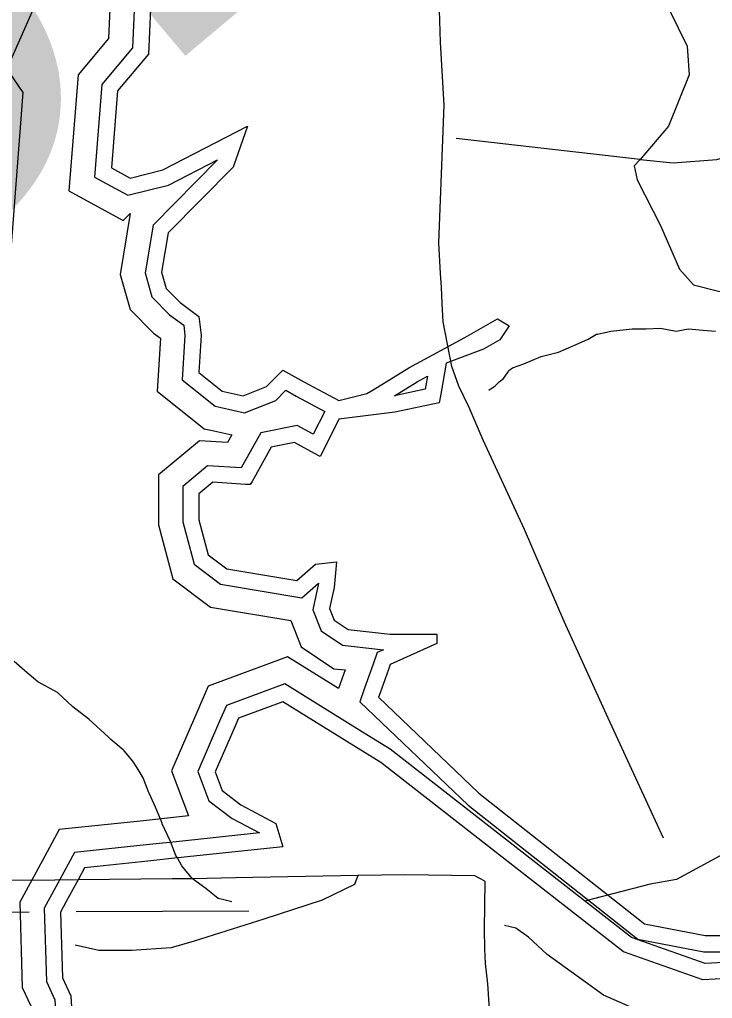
# Model space of a CAD drawing. Extents: x 2001466 to 31450019, y -30647475 to 847247.
# Drawn here: x 2008736 to 2011540, y 683586 to 687543 of the extents above; entities that cross this region are included whole.
import ezdxf

# ---------------------------------------------------------------- set-up
doc = ezdxf.new("R2010")
doc.units = 0
for name, color, linetype in [('Exist Hydrographic Buffer Line', 7, 'Continuous'), ('Exist Hydrographic Lake Shore', 7, 'Continuous'), ('Exist Hydrographic Misc Water Feature', 7, 'Continuous'), ('Exist Railroad Siding', 7, 'Continuous'), ('Exist Road Non-System Type 51', 7, 'Continuous'), ('Exist Road Primary US Structure NCDOT Private Pedestrian Number Label', 7, 'Continuous')]:
    doc.layers.add(name, color=color, linetype=linetype)

msp = doc.modelspace()

# ---------------------------------------------------------------- linework, layer by layer
at = {"layer": 'Exist Hydrographic Buffer Line'}
for p, q in [((2010167.1, 684937.2), (2010132.6, 684840.4)), ((2010054.2, 684913.5), (2010027.2, 684838)), ((2010132.6, 684840.4), (2010112.9, 684785.3)), ((2009359.1, 684317.1), (2009238.3, 684304.3)), ((2009369.5, 684219.2), (2009248.6, 684206.4)), ((2008828.9, 684143.5), (2008736.9, 683974.6)), ((2008915.3, 684096.5), (2008866.6, 684006.9)), ((2008866.6, 684006.9), (2008836.1, 683951))]:
    msp.add_line(p, q, dxfattribs=at)
for points in [[(2009295.8, 688167), (2009301.1, 688120.8), (2009327.7, 687917.1), (2009309.1, 687819.2), (2009302.5, 687737.3), (2009201.6, 687610.3), (2009193.6, 687427.8), (2009069.6, 687280.4), (2009039.5, 686905.7), (2009174.5, 686832.2), (2009339.6, 686873.7), (2009537.5, 686976), (2009276.3, 686712.1)], [(2009203.4, 688108.9), (2009228.1, 687920), (2009211.5, 687832.4), (2009206.8, 687775.1), (2009104.6, 687646.5), (2009096.7, 687465.5), (2008974, 687319.7), (2008936.3, 686849.9), (2009155.8, 686730.3), (2009184.3, 686759.2)], [(2008035.5, 686448.5), (2008299.7, 686537.2), (2008317.5, 686549.6), (2008400.5, 686503.3), (2008694.4, 686506.9), (2008751.3, 687248), (2008693.2, 687333.1), (2008691.3, 687356.6), (2008855.5, 687727.3)], [(2009184.3, 686759.2), (2009143.2, 686512.5), (2009183.9, 686370), (2009278.9, 686275), (2009306.4, 686254.4), (2009293.1, 686041.1), (2009483.8, 685888.6), (2009510.7, 685882.6)], [(2009276.3, 686712.1), (2009244, 686518.2), (2009271.6, 686421.6), (2009343.5, 686349.6), (2009400.5, 686306.8), (2009405.7, 686265), (2009394.5, 686086), (2009527.5, 685979.7), (2009552, 685974.2)], [(2010253, 686022.1), (2010344.5, 686078), (2010386.8, 686100.9)], [(2010386.8, 686100.9), (2010377.6, 686048.3)], [(2010377.6, 686048.3), (2010253, 686022.1)], [(2009552, 685974.2), (2009647.1, 685953.1), (2009772.8, 686003.4), (2009813.4, 686044), (2009855.6, 686020.6), (2009971.1, 685958.9)], [(2009971.1, 685958.9), (2009924.8, 685866.2)], [(2009924.8, 685866.2), (2009859.7, 685901.7), (2009712.4, 685872.2), (2009632.8, 685730.8)], [(2009510.7, 685882.6), (2009594.8, 685863.9)], [(2009594.8, 685863.9), (2009577.3, 685832.9)], [(2009577.3, 685832.9), (2009463.9, 685840), (2009298.1, 685701.8), (2009298.1, 685580.2)], [(2009632.8, 685730.8), (2009496.8, 685739.3), (2009396.5, 685655.7), (2009396.5, 685580.2)], [(2009298.1, 685580.2), (2009298.1, 685499.6), (2009356, 685282.3), (2009509, 685167.5), (2009833.7, 685113.4), (2009876.3, 685006.8), (2010008.5, 684918.6), (2010054.2, 684913.5)], [(2009396.5, 685580.2), (2009396.5, 685512.5), (2009442.4, 685340.6), (2009548.9, 685260.7), (2009878.5, 685205.7), (2009945.3, 685264.2), (2009944.7, 685257.3), (2009922.3, 685156.7), (2009956.3, 685071.7), (2010043.2, 685013.8), (2010209.1, 684995.4), (2010183.8, 684984), (2010167.1, 684937.2)], [(2010027.2, 684838), (2009820.3, 684966.1), (2009500.1, 684848.1), (2009453.7, 684741.2)], [(2010123.2, 684662.8), (2009809.3, 684857.2), (2009573.6, 684770.3), (2009545.7, 684706.1)], [(2010112.9, 684785.3), (2010551.9, 684366.6), (2011237.1, 683826), (2011504.4, 683774.6), (2011701.6, 683774.6), (2013063.6, 684274.2), (2013063.7, 684273.8), (2012173.7, 683891), (2011835.2, 683744.6), (2011510.7, 683727), (2011212.1, 683832.4), (2010236, 684592.9), (2010123.2, 684662.8)], [(2009453.7, 684741.2), (2009351.3, 684505.8), (2009419.7, 684323.5), (2009359.1, 684317.1)], [(2009545.7, 684706.1), (2009457.5, 684503), (2009501.8, 684384.7), (2009596.7, 684313.5), (2009706.5, 684254.9), (2009369.5, 684219.2)], [(2009238.3, 684304.3), (2008896.7, 684268.1), (2008828.9, 684143.5)], [(2009248.6, 684206.4), (2008958.4, 684175.7), (2008915.3, 684096.5)], [(2008736.9, 683974.6), (2008747.3, 683630.5), (2008782.3, 683555.5), (2008798.1, 683283.6), (2008871.6, 683104), (2008953.3, 683078.6), (2008906.8, 683044.9), (2008866.7, 682709.3), (2008952.8, 682562.4), (2009132.6, 682475.2), (2009195.9, 682482.5)], [(2008836.1, 683951), (2008845, 683653.7), (2008879.5, 683580), (2008895.4, 683305.7), (2008945.1, 683184.2), (2009102.7, 683135.2), (2009071.7, 683042.8), (2008999.4, 682990.5), (2008968.4, 682730.5), (2009022.6, 682637.9), (2009149.8, 682576.3), (2009359.6, 682600.4)]]:
    msp.add_lwpolyline(points, dxfattribs=at)
at = {"layer": 'Exist Hydrographic Lake Shore'}
for p, q in [((2010228.9, 684915.1), (2010195.3, 684821.1)), ((2010195.3, 684821.1), (2010189, 684803.4)), ((2009374.9, 684153.8), (2009255.5, 684141.2)), ((2009376.4, 684154), (2009374.9, 684153.8)), ((2008968.2, 684056.3), (2008924.2, 683975.5)), ((2008973, 684065.1), (2008968.2, 684056.3)), ((2008924.2, 683975.5), (2008902.2, 683935.2))]:
    msp.add_line(p, q, dxfattribs=at)
for points in [[(2009360.6, 688178.3), (2009366.3, 688128.8), (2009394.1, 687915.2), (2009374.3, 687810.4), (2009366.3, 687712.1), (2009266.2, 687586.2), (2009258.2, 687402.6), (2009133.3, 687254.3), (2009108.3, 686943), (2009183.4, 686902.1), (2009316.2, 686935.5), (2009658.3, 687112.3), (2009600.2, 686946.1), (2009337.6, 686680.8)], [(2009337.6, 686680.8), (2009311.1, 686522), (2009330, 686455.9), (2009386.6, 686399.3), (2009462.2, 686342.6), (2009471.6, 686267.1), (2009462.2, 686116), (2009556.6, 686040.4), (2009579.7, 686035.3)], [(2010166.9, 686046.3), (2010311.8, 686134.9), (2010538.3, 686257.6), (2010670.5, 686333.2), (2010717.7, 686304.8)], [(2010717.7, 686304.8), (2010679.9, 686248.2), (2010613.8, 686210.4), (2010462.8, 686153.7), (2010440.6, 686028.2)], [(2009579.7, 686035.3), (2009641.5, 686021.5), (2009735.9, 686059.3), (2009802, 686125.4), (2009887, 686078.2), (2010028.6, 686002.7), (2010141.8, 686031), (2010166.9, 686046.3)], [(2010440.6, 686028.2), (2010434.5, 685993.2), (2010255.1, 685955.4), (2010028.6, 685927.1), (2009967.5, 685805)], [(2009930.3, 685788.4), (2009849.2, 685832.7), (2009754.8, 685813.8), (2009677.2, 685675.9)], [(2009967.5, 685805), (2009953, 685776), (2009930.3, 685788.4)], [(2009650.4, 685663.9), (2009518.8, 685672.2), (2009462.2, 685624.9), (2009462.2, 685580.2)], [(2009677.2, 685675.9), (2009669.8, 685662.7), (2009650.4, 685663.9)], [(2009462.2, 685580.2), (2009462.2, 685521.1), (2009499.9, 685379.4), (2009575.4, 685322.8), (2009802, 685285), (2009858.6, 685275.6), (2009934.2, 685341.7), (2010019.1, 685351.1), (2010009.7, 685247.2), (2009990.8, 685162.2), (2010009.7, 685115), (2010066.3, 685077.3), (2010236.2, 685058.4), (2010425, 685058.4), (2010425, 685020.6), (2010236.2, 684935.6), (2010228.9, 684915.1)], [(2010088.6, 684607), (2009802, 684784.5), (2009622.6, 684718.4), (2009607.3, 684683.2)], [(2010189, 684803.4), (2010595, 684416.2), (2011265.2, 683887.4), (2011510.6, 683840.2), (2011690, 683840.2), (2013106, 684359.6), (2013143.7, 684236.8), (2012199.7, 683830.8), (2011850.5, 683679.7), (2011501.2, 683660.8), (2011180.2, 683774.1), (2010198.5, 684539), (2010088.6, 684607)], [(2009607.3, 684683.2), (2009528.2, 684501.2), (2009556.6, 684425.7), (2009632.1, 684369), (2009773.7, 684293.5), (2009802, 684199.1), (2009376.4, 684154)], [(2009255.5, 684141.2), (2008999.6, 684114.1), (2008973, 684065.1)], [(2008902.2, 683935.2), (2008910.2, 683669.2), (2008944.3, 683596.4), (2008960.3, 683320.4), (2008994.1, 683237.7), (2009186.2, 683178), (2009127.2, 683002), (2009061.1, 682954.2), (2009036.1, 682744.6), (2009069.1, 682688.3), (2009161.2, 682643.7), (2009477.2, 682680), (2009432.8, 682597.9)]]:
    msp.add_lwpolyline(points, dxfattribs=at)
at = {"layer": 'Exist Hydrographic Misc Water Feature'}
for p, q in [((2008194, 683933), (2008775.9, 683935.3)), ((2008965.8, 683937.5), (2009663.8, 683939.9))]:
    msp.add_line(p, q, dxfattribs=at)
msp.add_lwpolyline([(2010634.3, 686044.3), (2010660.3, 686062.3), (2010676.3, 686078.3), (2010694.4, 686092.3), (2010710.4, 686114.3), (2010716.3, 686124.4), (2010730.3, 686134.4), (2010776.4, 686150.4), (2010846.3, 686180.4), (2010916.3, 686198.5), (2010978.2, 686224.5), (2011036.2, 686250.5), (2011070.2, 686270.5), (2011074.1, 686270.5), (2011128.1, 686282.6), (2011214.2, 686292.7), (2011272, 686292.7), (2011330, 686294.7), (2011392.2, 686282.7), (2011442.2, 686292.8), (2011502.1, 686286.8), (2011552.1, 686282.9)], dxfattribs=at)
at = {"layer": 'Exist Railroad Siding'}
msp.add_lwpolyline([(2011341.7, 684233.4), (2011117.4, 684718.9), (2010940.2, 685110.1), (2010778.8, 685481.6), (2010611.7, 685842.8), (2010555.2, 685974.6), (2010513, 686060.5), (2010484.6, 686140.5), (2010450.1, 686320.4), (2010445.8, 686394.3), (2010443.5, 686460.3), (2010439.3, 686516.2), (2010433, 686640.1), (2010453.7, 687196.4), (2010439.5, 687451.7), (2010423.7, 687970.2), (2010383.4, 688259.9), (2010392.1, 688912.3), (2010360.5, 689260), (2010292.6, 689481.3), (2009533.2, 690782.7)], dxfattribs=at)
at = {"layer": 'Exist Road Non-System Type 51'}
for p, q in [((2011247.7, 686976.4), (2010503.4, 687062.5)), ((2011780.1, 684275.7), (2011394.6, 684067)), ((2009374.9, 684153.8), (2009374.1, 684155.2)), ((2009353.6, 684068.7), (2008973, 684065.1)), ((2009435.8, 684069.4), (2009353.6, 684068.7)), ((2009610.2, 684073), (2009435.8, 684069.4)), ((2010105.3, 684083.2), (2009610.2, 684073)), ((2009595.6, 683976.4), (2009557.6, 683985.8))]:
    msp.add_line(p, q, dxfattribs=at)
for points in [[(2010981.4, 688233.6), (2011140.9, 688032.4), (2011209.7, 687894.8), (2011329.1, 687655.9), (2011437.6, 687435.1), (2011444.8, 687319.2), (2011362.3, 687111.8), (2011247.7, 686976.4)], [(2011247.7, 686976.4), (2011380.4, 686963.8), (2011557.3, 686976.4), (2011683.7, 687014.3), (2012103.5, 687213.5)], [(2011247.7, 686976.4), (2011222.4, 686951.1), (2011235, 686894.2), (2011329.8, 686710.8), (2011405.7, 686533.8), (2011462.5, 686470.6), (2011563.7, 686445.3), (2012309.4, 686388.4), (2012416.9, 686369.4), (2012467.4, 686293.5), (2012511.7, 686205)], [(2008775.6, 684895.8), (2008747.6, 684920.1), (2008714.7, 684947.6)], [(2009096.2, 684642), (2009016, 684714.8), (2008951.8, 684764.7), (2008889.8, 684822.4), (2008809.7, 684866.2), (2008775.6, 684895.8)], [(2009159.7, 684586.8), (2009156.1, 684591.2), (2009106.1, 684633), (2009096.2, 684642)], [(2009261.4, 684415.3), (2009258.6, 684421.5), (2009236.4, 684477.5), (2009212.4, 684517.4), (2009194.4, 684545.4), (2009159.7, 684586.8)], [(2009313.6, 684292.1), (2009312.8, 684293.8), (2009286.8, 684359.5), (2009261.4, 684415.3)], [(2009374.1, 684155.2), (2009369.2, 684163.8), (2009346.9, 684219.9), (2009313.6, 684292.1)], [(2009435.8, 684069.4), (2009393.1, 684121.9), (2009374.9, 684153.8)], [(2010105.3, 684083.2), (2010091.1, 684046.9), (2009960, 683983.6), (2009724.6, 683906.2), (2009443.3, 683817.7), (2009350.1, 683790.8), (2009188.9, 683779.7), (2009057.8, 683779.7), (2008961.4, 683801.8)], [(2009557.6, 683985.8), (2009539.5, 683990.3), (2009489.5, 684030.1), (2009435.8, 684069.4)], [(2010618.9, 684059.5), (2010577.8, 684081.6), (2010296.5, 684084.8), (2010105.3, 684083.2)], [(2011394.6, 684067), (2011287.1, 684048.1), (2011021.7, 683978.5)], [(2008973, 684065.1), (2008879.2, 684064.2), (2008653.8, 684062.6)], [(2010618.9, 684059.5), (2010615.7, 683865.1), (2010617.3, 683786), (2010619.8, 683727.1), (2010629.9, 683645.4), (2010634.7, 683563.2), (2010636.4, 683455.1), (2010642.6, 683377.2), (2010650.8, 683277.2), (2010664.9, 683187.3), (2010809.3, 682962.5), (2010872.5, 682861.3), (2010960.9, 682715.9), (2011093.7, 682482), (2011200.5, 682293.6)], [(2013443.7, 683833.2), (2013355.2, 683814.2), (2013292, 683852.2), (2013222.5, 683883.8), (2013178.3, 683883.8), (2013140.4, 683869.6), (2013111.9, 683834.8), (2013077.2, 683814.2), (2013013.9, 683826.9), (2012893.9, 683845.9), (2012811.7, 683814.2), (2012419.9, 683624.6), (2012110.2, 683491.8), (2011958.5, 683447.5), (2011813.1, 683428.5), (2011642.5, 683428.5), (2011490.8, 683447.5), (2011358.1, 683485.5), (2011099, 683599.3), (2010871.4, 683763.7), (2010795.6, 683833.2), (2010744.2, 683869.6), (2010698.4, 683880.6)]]:
    msp.add_lwpolyline(points, dxfattribs=at)

# ---------------------------------------------------------------- texts
at = {"layer": 'Exist Road Primary US Structure NCDOT Private Pedestrian Number Label'}
msp.add_text('W514', height=2132.54, rotation=40, dxfattribs=at).set_placement((2005963.9, 684506.5))

doc.saveas('drawing.dxf')
